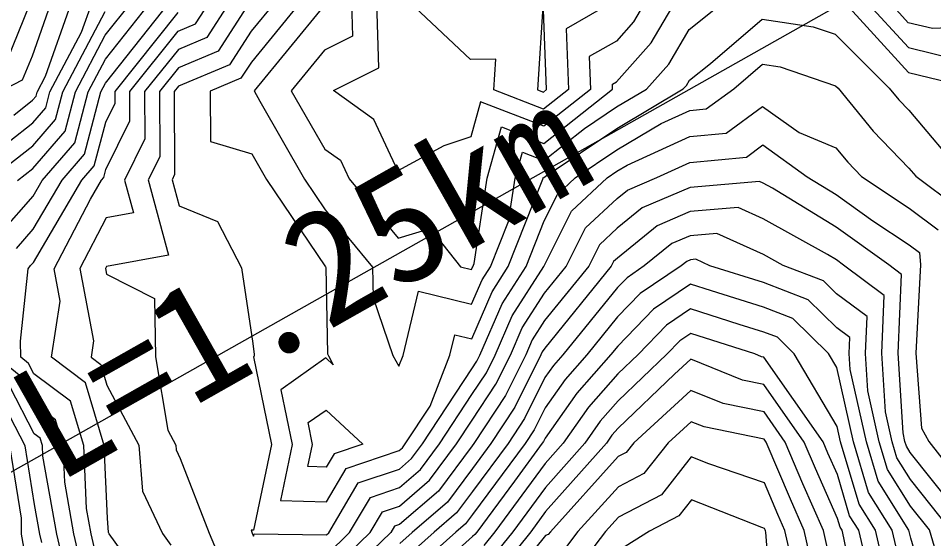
# Model space of a CAD drawing. Extents: x 42655 to 43811, y -141820 to -141156.
# Drawn here: x 42945.7 to 43009.5, y -141716.6 to -141680.3 of the extents above; entities that cross this region are included whole.
import ezdxf

# ---------------------------------------------------------------- set-up
doc = ezdxf.new("R2010")
doc.units = 0
for name, color, linetype in [('D-STR-HTXT', 7, 'Continuous'), ('ZE_HICN', 7, 'Continuous'), ('ZE_LWCN', 7, 'Continuous')]:
    doc.layers.add(name, color=color, linetype=linetype)

msp = doc.modelspace()

# ---------------------------------------------------------------- linework, layer by layer
at = {"layer": 'D-STR-HTXT'}
msp.add_line((43172.046, -141583.999), (42839.986, -141771.382), dxfattribs=at)
at = {"layer": 'ZE_HICN'}
for points in [[(42941.789, -141691.541), (42946.749, -141687.643), (42947.657, -141686.59), (42947.949, -141685.483), (42950.146, -141681.323), (42950.861, -141679.307)], [(42965.403, -141679.239), (42961.994, -141683.406), (42961.267, -141684.533), (42959.118, -141685.431), (42959.135, -141688.925), (42962.024, -141689.792), (42963.04, -141691.575), (42967.15, -141697.679), (42967.182, -141697.718), (42967.306, -141703.725), (42967.359, -141703.88), (42967.703, -141704.511), (42967.179, -141704.026), (42964.038, -141706.241), (42964.828, -141710.055), (42964.014, -141713.948), (42967.226, -141714.055), (42968.604, -141711.719), (42972.298, -141710.472), (42972.516, -141710.284), (42972.714, -141710.018), (42974.455, -141707.379), (42975.822, -141703.84), (42976.164, -141702.405), (42977.35, -141702.697), (42978.778, -141699.413), (42979.901, -141697.659), (42982.314, -141691.572), (42982.327, -141691.485), (42982.342, -141691.432), (42982.385, -141691.449), (42982.468, -141691.384), (42987.458, -141688.02), (42992.098, -141685.276), (42992.324, -141685.023), (42992.53, -141684.672), (42993.991, -141683.492), (42997.599, -141680.408), (43001.147, -141680.94), (43002.692, -141681.465), (43006.446, -141685.209), (43007.121, -141686.031), (43007.805, -141686.743), (43011.694, -141691.347)], [(42982.357, -141685.489), (42982.571, -141685.321), (42982.328, -141679.159), (42981.93, -141685.324), (42982.357, -141685.489)], [(42951.995, -141721.343), (42950.816, -141716.283), (42950.499, -141714.51), (42950.304, -141710.123), (42949.384, -141707.045), (42946.831, -141705.125), (42946.466, -141704.416), (42945.917, -141703.98), (42945.891, -141702.854), (42946.432, -141697.815), (42946.608, -141697.588), (42946.795, -141697.373), (42950.174, -141691.635), (42951.033, -141690.639), (42951.837, -141687.585), (42952.492, -141686.262), (42952.488, -141685.462), (42956.89, -141679.956)], [(43010.73, -141716.002), (43007.926, -141712.486), (43006.984, -141710.989), (43006.648, -141709.859), (43006.183, -141707.777), (43005.938, -141703.7), (43006.105, -141699.668), (43003.27, -141697.549), (43002.766, -141697.187), (43002.152, -141696.813), (42997.664, -141694.32), (42995.919, -141693.529), (42992.573, -141693.821), (42990.265, -141694.809), (42987.5, -141697.063), (42987.239, -141697.307), (42987.079, -141697.625), (42982.441, -141703.331), (42982.269, -141703.6), (42982.177, -141703.811), (42980.365, -141707.445), (42978.686, -141709.99), (42977.392, -141711.736), (42975.667, -141714.064), (42973.205, -141716.178), (42972.328, -141716.961)], [(43004.904, -141718.499), (43004.329, -141716.032), (43003.69, -141715.016), (43002.836, -141712.146), (43002.178, -141710.667), (43001.847, -141709.881), (42997.709, -141703.967), (42997.548, -141703.934), (42997.072, -141703.741), (42992.613, -141702.32), (42991.848, -141702.836), (42990.944, -141703.77), (42987.547, -141707.018), (42986.301, -141708.438), (42985.227, -141709.959), (42982.486, -141713.053), (42980.207, -141716.145), (42978.828, -141717.857)], [(42998.313, -141722.223), (42997.858, -141716.174), (42997.833, -141716.063), (42997.809, -141716.01), (42997.765, -141715.904), (42997.58, -141715.841), (42992.667, -141713.923), (42991.794, -141715.027), (42989.747, -141716.101), (42987.595, -141717.433)]]:
    msp.add_lwpolyline(points, dxfattribs=at)
at = {"layer": 'ZE_LWCN'}
for points in [[(43004.757, -141679.054), (43007.785, -141682.391), (43011.271, -141683.242), (43012.877, -141683.177), (43014.598, -141683.086), (43015.55, -141685.167), (43016.302, -141687.2), (43016.363, -141691.325), (43018.016, -141694.145), (43021.847, -141692.815), (43023.097, -141692.56), (43025.1, -141691.284), (43026.556, -141689.323), (43028.17, -141689.201), (43029.998, -141687.324), (43030.94, -141685.683), (43032.919, -141684.7), (43033.227, -141682.58), (43034.114, -141678.917)], [(43030.868, -141678.932), (43030.459, -141681.749), (43029.495, -141682.228), (43028.148, -141684.574), (43023.115, -141685.067), (43023.062, -141685.102), (43022.994, -141685.049), (43017.968, -141683.896), (43016.522, -141680.733), (43012.866, -141680.928), (43009.456, -141681.065), (43007.776, -141680.655), (43006.317, -141679.047)], [(42944.362, -141685.5), (42946.036, -141684.645), (42946.727, -141682.96), (42948.018, -141679.32)], [(42944.625, -141695.208), (42946.773, -141692.74), (42947.416, -141691.648), (42949.683, -141689.019), (42950.618, -141685.47), (42951.817, -141683.2), (42954.924, -141679.288)], [(42944.938, -141683.328), (42946.579, -141679.327)], [(42945.429, -141687.091), (42946.742, -141686.059), (42946.982, -141685.78), (42947.059, -141685.487), (42947.641, -141684.386), (42949.439, -141679.313)], [(42945.617, -141696.398), (42946.784, -141695.057), (42948.795, -141691.642), (42950.358, -141689.829), (42951.507, -141685.466), (42951.825, -141684.865), (42956.259, -141679.281)], [(42945.689, -141691.656), (42946.764, -141690.811), (42949.007, -141688.21), (42949.728, -141685.475), (42951.809, -141681.534), (42953.588, -141679.294)], [(42954.401, -141719.504), (42952.083, -141716.277), (42952.042, -141716.191), (42951.966, -141715.19), (42951.741, -141710.116), (42950.438, -141705.757), (42948.063, -141703.97), (42948.672, -141700.064), (42948.243, -141697.807), (42950.776, -141692.949), (42951.553, -141691.629), (42951.708, -141691.449), (42951.853, -141690.898), (42953.53, -141687.507), (42953.52, -141685.457), (42956.896, -141681.235), (42958.099, -141680.732), (42959.043, -141679.268)], [(42960.453, -141679.262), (42958.891, -141681.683), (42956.902, -141682.513), (42954.552, -141685.452), (42954.568, -141688.752), (42953.149, -141691.621), (42953.766, -141693.918), (42951.869, -141694.268), (42950.028, -141697.798), (42950.988, -141702.841), (42950.814, -141703.957), (42951.492, -141704.468), (42951.923, -141705.909), (42954.153, -141710.105), (42954.395, -141713.314), (42955.797, -141716.259), (42956.385, -141717.078)], [(42961.862, -141679.255), (42959.683, -141682.633), (42956.908, -141683.792), (42955.584, -141685.447), (42955.606, -141689.997), (42954.806, -141691.613), (42956.214, -141696.855), (42951.884, -141697.654), (42951.814, -141697.79), (42951.887, -141698.175), (42955.25, -141699.873), (42955.306, -141703.936), (42956.178, -141709.068), (42956.723, -141710.092), (42956.749, -141710.436), (42957.035, -141711.039), (42959.047, -141716.244), (42961.129, -141721.135)], [(42963.618, -141679.247), (42961.984, -141681.244), (42960.475, -141683.583), (42956.914, -141685.07), (42956.616, -141685.442), (42956.643, -141691.242), (42956.464, -141691.606), (42956.953, -141693.427), (42959.638, -141694.508), (42961.308, -141697.746), (42962.086, -141703.024), (42962.191, -141703.782), (42962.194, -141703.904), (42962.129, -141703.951), (42963.395, -141710.061), (42962.147, -141716.029), (42961.979, -141716.027), (42962.058, -141716.23), (42962.149, -141716.445), (42962.183, -141716.272), (42967.237, -141716.358), (42967.395, -141716.205), (42969.446, -141712.729), (42972.304, -141711.764), (42973.146, -141711.04), (42973.908, -141710.012), (42977.359, -141704.783), (42977.707, -141704.256), (42977.919, -141703.831), (42979.476, -141700.25), (42981.139, -141697.653), (42982.4, -141694.473), (42983.333, -141692.621), (42984.56, -141691.474), (42987.465, -141689.516), (42990.562, -141687.685), (42992.54, -141686.774), (42993.694, -141686.666), (42995.616, -141685.26), (42997.613, -141683.553), (42998.858, -141683.739), (43002.709, -141685.047), (43002.887, -141685.226), (43005.339, -141688.209), (43007.824, -141690.798), (43008.302, -141691.363), (43011.151, -141693.499)], [(42967.064, -141679.45), (42962.185, -141685.416), (42962.591, -141686.122), (42965.69, -141691.563), (42967.131, -141693.703), (42970.444, -141697.703), (42970.488, -141699.835), (42971.862, -141703.859), (42972.27, -141704.607), (42972.56, -141703.856), (42973.631, -141699.366), (42977.338, -141700.281), (42978.08, -141698.575), (42978.663, -141697.665), (42979.916, -141694.504), (42980.378, -141691.494), (42980.88, -141689.678), (42982.38, -141690.257), (42985.202, -141688.04), (42987.451, -141686.525), (42989.542, -141685.288), (42991.091, -141683.544), (42992.514, -141681.13), (42995.026, -141679.1)], [(42968.96, -141679.222), (42969.033, -141681.594), (42967.079, -141682.578), (42964.768, -141685.404), (42967.111, -141689.471), (42968.193, -141690.244), (42968.805, -141691.548), (42972.229, -141695.685), (42974.448, -141694.992), (42976.558, -141697.674), (42977.327, -141697.864), (42977.382, -141697.738), (42977.425, -141697.67), (42977.518, -141697.436), (42978.428, -141691.503), (42979.418, -141687.924), (42982.374, -141689.065), (42987.169, -141685.299), (42987.155, -141684.951), (42987.443, -141684.785), (42989.857, -141682.064), (42991.596, -141679.116)], [(42989.485, -141679.126), (42988.624, -141680.585), (42987.429, -141681.932), (42985.546, -141683.02), (42985.636, -141685.307), (42982.369, -141687.873), (42977.956, -141686.17), (42977.284, -141688.6), (42975.395, -141689.227), (42972.207, -141690.979), (42970.525, -141687.394), (42967.72, -141685.39), (42970.873, -141683.802), (42970.733, -141679.214)], [(42987.316, -141679.136), (42983.937, -141681.09), (42984.104, -141685.314), (42982.363, -141686.681), (42978.883, -141685.338), (42979.021, -141683.203), (42977.259, -141683.211), (42972.999, -141679.203)], [(43003.196, -141679.062), (43007.793, -141684.127), (43012.119, -141685.183), (43012.89, -141686.083), (43014.236, -141689.725), (43014.261, -141691.335), (43017.463, -141696.798), (43017.652, -141697.482), (43017.532, -141698.091), (43018.034, -141697.859), (43018.305, -141697.808), (43019.728, -141697.472), (43023.117, -141696.781), (43024.277, -141696.042), (43028.192, -141694.02), (43029.634, -141693.015), (43030.569, -141691.259), (43032.029, -141689.76), (43032.386, -141689.138), (43033.256, -141688.706), (43037.471, -141680.927), (43038.301, -141679.418)], [(42943.654, -141691.666), (42946.757, -141689.227), (42948.332, -141687.4), (42948.839, -141685.479), (42951.801, -141679.868)], [(42967.243, -141717.736), (42968.836, -141716.199), (42970.288, -141713.739), (42972.31, -141713.056), (42973.777, -141711.796), (42975.102, -141710.007), (42977.368, -141706.574), (42978.372, -141705.053), (42978.984, -141703.826), (42980.174, -141701.088), (42982.377, -141697.647), (42982.414, -141697.555), (42984.309, -141693.792), (42986.801, -141691.464), (42987.472, -141691.012), (42988.186, -141690.589), (42992.549, -141688.581), (42995.092, -141688.344), (42997.627, -141686.488), (43000.18, -141688.32), (43002.729, -141689.379), (43003.558, -141690.387), (43004.512, -141691.381), (43007.837, -141693.574), (43009.853, -141695.085)], [(42967.25, -141719.115), (42970.278, -141716.192), (42971.129, -141714.748), (42972.316, -141714.348), (42974.407, -141712.552), (42976.297, -141710.001), (42977.376, -141708.366), (42979.036, -141705.85), (42980.048, -141703.821), (42980.873, -141701.925), (42982.423, -141699.503), (42983.938, -141697.64), (42985.286, -141694.964), (42987.481, -141692.913), (42988.197, -141692.329), (42990.256, -141691.448), (42992.557, -141690.389), (42996.49, -141690.021), (42997.64, -141689.179), (43000.733, -141691.399), (43002.744, -141692.622), (43005.297, -141694.459), (43007.849, -141696.141), (43008.556, -141696.671), (43008.629, -141697.524), (43008.581, -141698.398), (43008.299, -141703.688), (43008.687, -141708.907), (43009.218, -141709.847), (43013.024, -141714.731)], [(43012.204, -141715.996), (43007.917, -141710.619), (43007.643, -141710.183), (43007.545, -141709.855), (43007.41, -141709.249), (43007.076, -141703.694), (43007.304, -141698.202), (43006.411, -141697.535), (43002.755, -141694.904), (42998.304, -141692.198), (42997.652, -141691.835), (42997.399, -141691.72), (42992.565, -141692.142), (42989.231, -141693.569), (42987.49, -141694.988), (42986.262, -141696.135), (42985.508, -141697.632), (42982.432, -141701.417), (42981.571, -141702.763), (42981.113, -141703.816), (42979.701, -141706.648), (42977.491, -141709.995), (42977.385, -141710.14), (42975.037, -141713.308), (42972.322, -141715.64), (42971.971, -141715.758), (42971.719, -141716.185), (42967.256, -141720.494)], [(43010.251, -141719.39), (43009.255, -141716.009), (43007.934, -141714.353), (43006.326, -141711.794), (43005.75, -141709.863), (43004.956, -141706.305), (43004.8, -141703.705), (43004.906, -141701.134), (43002.777, -141699.543), (43001.867, -141698.653), (42999.051, -141697.569), (42997.675, -141696.805), (42994.44, -141695.338), (42992.581, -141695.5), (42991.299, -141696.049), (42989.379, -141697.614), (42988.173, -141698.428), (42987.51, -141699.113), (42983.699, -141703.804), (42983.052, -141704.54), (42982.451, -141705.392), (42981.03, -141708.242), (42979.88, -141709.984), (42977.399, -141713.333), (42976.297, -141714.82), (42974.724, -141716.171), (42972.334, -141718.304)], [(43009.165, -141720.718), (43007.945, -141716.576), (43007.814, -141716.016), (43005.667, -141712.6), (43004.853, -141709.867), (43003.729, -141704.833), (43003.661, -141703.71), (43003.707, -141702.6), (43002.788, -141701.913), (43000.795, -141699.963), (42997.685, -141698.767), (42993.944, -141697.593), (42992.961, -141697.147), (42992.589, -141697.18), (42992.332, -141697.289), (42991.948, -141697.602), (42989.092, -141699.53), (42987.519, -141701.153), (42985.372, -141703.796), (42983.865, -141705.515), (42982.461, -141707.503), (42981.695, -141709.039), (42981.075, -141709.979), (42977.407, -141714.929), (42976.927, -141715.576), (42976.243, -141716.164), (42972.341, -141719.646)], [(43007.969, -141721.669), (43006.653, -141716.022), (43005.008, -141713.405), (43003.956, -141709.871), (43002.801, -141704.7), (43002.22, -141703.717), (42999.723, -141701.274), (42997.693, -141700.493), (42994.05, -141699.35), (42992.597, -141698.887), (42990.011, -141700.632), (42987.529, -141703.194), (42987.046, -141703.788), (42984.677, -141706.489), (42982.47, -141709.613), (42982.359, -141709.837), (42982.269, -141709.973), (42980.322, -141712.601), (42977.701, -141716.157), (42977.559, -141716.334), (42977.414, -141716.476), (42976.474, -141717.306)], [(43006.518, -141720.435), (43005.491, -141716.027), (43004.349, -141714.211), (43003.058, -141709.876), (43002.82, -141708.809), (42999.82, -141703.728), (42998.651, -141702.585), (42997.701, -141702.219), (42995.996, -141701.684), (42992.605, -141700.603), (42990.929, -141701.734), (42988.948, -141703.779), (42987.538, -141705.128), (42985.489, -141707.464), (42983.722, -141709.966), (42982.479, -141711.37), (42978.954, -141716.151), (42978.194, -141717.095)], [(42950.692, -141720.87), (42949.624, -141716.288), (42948.98, -141712.689), (42948.867, -141710.129), (42948.33, -141708.334), (42946.841, -141707.214), (42945.811, -141705.217), (42944.265, -141703.988)], [(43004.432, -141722.195), (43003.29, -141716.562), (43003.167, -141716.038), (43003.032, -141715.822), (43002.85, -141715.212), (43001.305, -141711.736), (43000.525, -141709.888), (42997.718, -141705.875), (42996.213, -141705.566), (42992.621, -141704.11), (42991.48, -141705.156), (42987.555, -141708.909), (42987.114, -141709.412), (42986.732, -141709.952), (42982.494, -141714.737), (42981.461, -141716.139), (42979.463, -141718.618)], [(42949.036, -141718.884), (42948.432, -141716.294), (42947.462, -141710.867), (42947.429, -141710.136), (42947.276, -141709.623), (42946.851, -141709.303), (42945.157, -141706.017)], [(43002.875, -141720.538), (43001.871, -141716.044), (43000.431, -141712.804), (42999.204, -141709.894), (42997.727, -141707.783), (42994.878, -141707.199), (42992.631, -141706.288), (42988.64, -141709.943), (42988.112, -141710.611), (42987.565, -141710.898), (42982.829, -141716.133), (42982.671, -141716.339), (42982.502, -141716.396), (42980.098, -141719.38)], [(42947.38, -141716.897), (42947.241, -141716.299), (42946.874, -141714.247), (42946.216, -141710.142), (42944.502, -141706.817)], [(42965.938, -141711.596), (42966.261, -141710.048), (42965.947, -141708.532), (42967.196, -141707.651), (42969.771, -141710.031), (42967.763, -141710.71), (42967.215, -141711.638), (42965.938, -141711.596)], [(43001.539, -141720.59), (43000.525, -141716.05), (42999.557, -141713.873), (42997.882, -141709.9), (42997.736, -141709.691), (42993.543, -141708.831), (42992.642, -141708.465), (42991.04, -141709.932), (42989.34, -141712.083), (42987.575, -141713.008), (42984.756, -141716.124), (42983.673, -141717.54)], [(42944.165, -141747.127), (42946.2, -141741.928), (42946.693, -141740.953), (42946.771, -141740.679), (42946.995, -141740.157), (42948.682, -141734.781), (42948.356, -141730.324), (42948.279, -141728.62), (42948.055, -141727.264), (42947.227, -141722.462), (42946.905, -141720.842), (42946.131, -141717.221), (42945.965, -141716.305), (42945.96, -141715.194), (42945.151, -141710.147)], [(42999.698, -141718.382), (42999.179, -141716.057), (42998.683, -141714.941), (42997.75, -141712.728), (42993.872, -141711.392), (42992.653, -141710.916), (42990.567, -141713.555), (42987.584, -141715.119), (42986.683, -141716.115), (42984.674, -141718.741)]]:
    msp.add_lwpolyline(points, dxfattribs=at)

# ---------------------------------------------------------------- texts
at = {"layer": 'D-STR-HTXT'}
for s, p in [('トンネル工\u3000L=748.0m', (42885.629, -141693.021)), ('設計範囲\u3000L=1.25km', (42903.353, -141738.355))]:
    msp.add_text(s, height=7.96621, rotation=29.51914, dxfattribs=at).set_placement(p)

doc.saveas('drawing.dxf')
